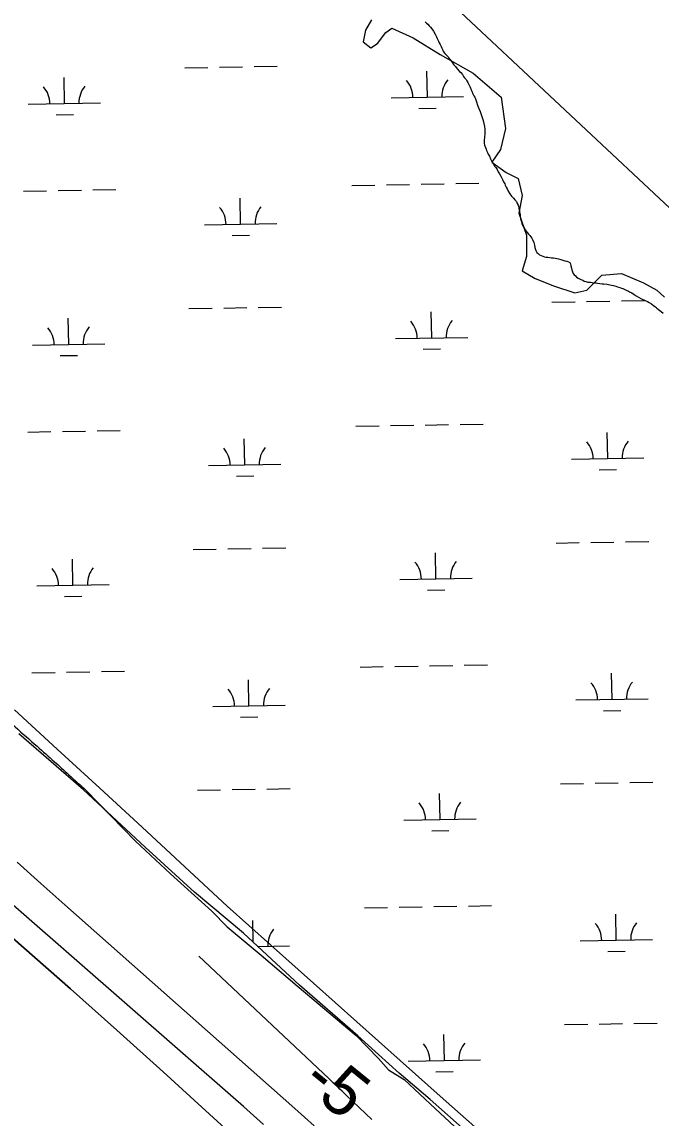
# Model space of a CAD drawing. Extents: x 3903937 to 3942190, y 260677 to 286651.
# Drawn here: x 3922710 to 3923594, y 281224 to 282738 of the extents above; entities that cross this region are included whole.
import ezdxf

# ---------------------------------------------------------------- set-up
doc = ezdxf.new("R2010")
doc.units = 0
for name, color, linetype in [('V-RIVR-EDGE', 7, 'Continuous'), ('V-RIVR-RANG', 7, 'Continuous'), ('V-RRAP-FSHR', 7, 'Continuous'), ('V-TOPO-DPTH', 7, 'Continuous'), ('V-TOPO-MINR', 7, 'Continuous'), ('V-UTIL-LINE', 7, 'Continuous'), ('V-WETL-SWMP', 7, 'Continuous')]:
    doc.layers.add(name, color=color, linetype=linetype)

msp = doc.modelspace()

# ---------------------------------------------------------------- linework, layer by layer
at = {"layer": 'V-RIVR-EDGE'}
for points in [[(3923193.4, 282740.7), (3923185.2, 282726.6), (3923181.7, 282710.2), (3923192.2, 282702), (3923201.6, 282707.9), (3923213.3, 282723.1), (3923221.5, 282729), (3923250.8, 282716.1), (3923288.3, 282692.7), (3923333.9, 282666.9), (3923372.6, 282634.1), (3923378.4, 282590.8), (3923371.4, 282561.5), (3923359.7, 282544), (3923379.6, 282529.9), (3923396, 282521.7), (3923401.8, 282498.3), (3923397.1, 282473.7), (3923407.7, 282443.3), (3923407.7, 282414), (3923401.8, 282394.1), (3923419.4, 282383.5), (3923446.3, 282373), (3923474.4, 282363.6), (3923490.8, 282367.2), (3923511.9, 282388.2), (3923538.8, 282390.6), (3923569.3, 282377.7), (3923588, 282367.2), (3923598.5, 282357.8)], [(3922798.9, 281676.3), (3922867.2, 281606.3), (3922915.3, 281561.1), (3922972.5, 281509.7), (3922993.9, 281487.9), (3923040.9, 281449), (3923090.4, 281406.3), (3923172, 281337.9), (3923203, 281305.9), (3923216.6, 281290.4), (3923238.4, 281277.3), (3923281.6, 281236.5), (3923320.9, 281200.1)]]:
    msp.add_lwpolyline(points, dxfattribs=at)
msp.add_spline([(3919714.5, 284404.2), (3919715.5, 284403.3), (3919736, 284384.4), (3919757.9, 284368), (3919770.4, 284359.3), (3919782.2, 284350.2), (3919822.1, 284313.2), (3919849.2, 284289.5), (3919884.3, 284258.8), (3919912.5, 284232.2), (3919935.4, 284211.6), (3919949.6, 284197.3), (3920009, 284148.4), (3920028.1, 284128.6), (3920064.9, 284096.1), (3920093.8, 284072.4), (3920122.3, 284048.6), (3920186.5, 284001.1), (3920222.7, 283970.4), (3920257.7, 283941.1), (3920293.9, 283910.3), (3920323.4, 283886.6), (3920332.8, 283877.9), (3920356, 283854.5), (3920380.7, 283832.5), (3920414.7, 283802.8), (3920444.6, 283775.6), (3920468.9, 283754), (3920517.2, 283706.8), (3920533.9, 283692.5), (3920558.5, 283671.9), (3920586.3, 283648.5), (3920610.6, 283624.8), (3920632.9, 283604.6), (3920645.4, 283594.4), (3920678.4, 283567.2), (3920715.2, 283537.5), (3920739.2, 283517.6), (3920763.1, 283498.1), (3920778.1, 283483.1), (3920795.1, 283467.7), (3920813.8, 283452.3), (3920863.2, 283410.4), (3920909.7, 283370.7), (3920965.7, 283323.5), (3920989.3, 283302.6), (3921021.2, 283277.8), (3921046.6, 283257.2), (3921069.2, 283235.9), (3921098.7, 283207.3), (3921125.4, 283180.1), (3921147.7, 283160.9), (3921209.1, 283106.7), (3921247.3, 283071.8), (3921278.9, 283042.9), (3921304.7, 283020.5), (3921367.5, 282968.2), (3921392.2, 282947.6), (3921417.9, 282922.8), (3921446.7, 282893.8), (3921471.4, 282871.5), (3921487, 282857.5), (3921525.2, 282826.1), (3921561, 282789.4), (3921593.6, 282759.8), (3921622.1, 282735), (3921650.6, 282708.8), (3921660, 282698.7), (3921690.9, 282671.8), (3921719, 282646.7), (3921749.2, 282621.9), (3921775.6, 282600.2), (3921801, 282580.7), (3921817.3, 282566.4), (3921858.7, 282531.5), (3921869.1, 282522.7), (3921893.7, 282500), (3921919.5, 282478.8), (3921950, 282454.3), (3921967.7, 282437.9), (3921992.4, 282415.6), (3922021.6, 282392.5), (3922041.7, 282374.7), (3922065.7, 282352.4), (3922084.1, 282332.8), (3922109.8, 282309.8), (3922130.3, 282288.9), (3922154.2, 282266.9), (3922177.5, 282245.9), (3922199.4, 282224.6), (3922230.3, 282197.1), (3922257.1, 282173.3), (3922291.8, 282142.3), (3922315.7, 282119.9), (3922358.5, 282086.1), (3922387.3, 282058.8), (3922415.4, 282035.4), (3922442.2, 282007.5), (3922468.9, 281981.7), (3922492.9, 281956.2), (3922513.4, 281937.4), (3922530.4, 281921.3), (3922539.1, 281915.4), (3922554.7, 281902.8), (3922565.5, 281893.7), (3922579, 281878.7), (3922600.2, 281862), (3922620.3, 281841.7), (3922637.7, 281822.2), (3922662, 281801.9), (3922678, 281785.9), (3922700.6, 281764.3), (3922730.8, 281737.4), (3922754.8, 281716.1), (3922774.9, 281697.9), (3922798.9, 281676.3)], degree=3, dxfattribs=at)
at = {"layer": 'V-RRAP-FSHR'}
msp.add_lwpolyline([(3923352.1, 281197.7), (3923292.4, 281250.3), (3923232.7, 281303.5), (3923172.9, 281356.7), (3923113.2, 281410), (3923053.5, 281463.2), (3922993.9, 281516.6), (3922935.1, 281570.8), (3922876.3, 281625.8), (3922817.5, 281679.3), (3922758.7, 281733.6), (3922699.9, 281787.8)], dxfattribs=at)
at = {"layer": 'V-TOPO-DPTH'}
for points in [[(3923114, 281213), (3923100.6, 281225.1), (3923087.1, 281237.1), (3922769.1, 281518.4), (3922736.2, 281547.8), (3922703.5, 281577.3)], [(3922647.7, 281515.6), (3922712.6, 281459.2), (3922777.2, 281402.4), (3922841.4, 281345.1), (3922905.2, 281287.5), (3923022.9, 281180.3)], [(3922647.7, 281515.6), (3922712.6, 281459.2), (3922777.2, 281402.4), (3922841.4, 281345.1), (3922905.2, 281287.5), (3923022.9, 281180.3)]]:
    msp.add_lwpolyline(points, dxfattribs=at)
at = {"layer": 'V-TOPO-MINR'}
for points in [[(3923044, 281215.1), (3923030.1, 281227.6), (3923016.1, 281239.9), (3923002.1, 281252.2), (3922561.7, 281636.3)], [(3923114, 281213), (3923100.6, 281225.1), (3923087.1, 281237.1), (3922769.1, 281518.4), (3922736.2, 281547.8), (3922703.5, 281577.3)], [(3923022.9, 281180.3), (3922905.2, 281287.5), (3922841.4, 281345.1), (3922777.2, 281402.4), (3922712.6, 281459.2), (3922647.7, 281515.6)], [(3923193.6, 281222.1), (3923158.9, 281255.1), (3923155.8, 281258), (3923152.7, 281260.9), (3923149.6, 281263.9), (3923146.6, 281266.8), (3923143.5, 281269.7), (3923140.4, 281272.6), (3923137.3, 281275.5), (3923134.3, 281278.4), (3922954.6, 281447.5)]]:
    msp.add_lwpolyline(points, dxfattribs=at)
at = {"layer": 'V-UTIL-LINE'}
msp.add_lwpolyline([(3921517.4, 284435.9), (3929017.8, 277413.5), (3932265.6, 273984.1), (3936271.1, 267959.1), (3937259.2, 266527.6)], dxfattribs=at)
at = {"layer": 'V-WETL-SWMP'}
for p, q in [((3923267.5, 282737.9), (3923269.3, 282736.1)), ((3923269.3, 282736.1), (3923271.1, 282734.6)), ((3923271.1, 282734.6), (3923273.1, 282732.6)), ((3923273.1, 282732.6), (3923274.9, 282730.8)), ((3923274.9, 282730.8), (3923276.5, 282728.5)), ((3923276.5, 282728.5), (3923279, 282725)), ((3923279, 282725), (3923281.3, 282720.9)), ((3923281.3, 282720.9), (3923283.2, 282717.1)), ((3923283.2, 282717.1), (3923284.2, 282715.1)), ((3923284.2, 282715.1), (3923286, 282711.1)), ((3923286, 282711.1), (3923287, 282708.8)), ((3923287, 282708.8), (3923288.3, 282706.5)), ((3923288.3, 282706.5), (3923289.4, 282704)), ((3923289.4, 282704), (3923290.4, 282701.4)), ((3923290.4, 282701.4), (3923291.7, 282698.9)), ((3923291.7, 282698.9), (3923293, 282696.4)), ((3923293, 282696.4), (3923294.8, 282694.1)), ((3923294.8, 282694.1), (3923296.3, 282692.6)), ((3923296.3, 282692.6), (3923299.1, 282689.8)), ((3923299.1, 282689.8), (3923300.4, 282688)), ((3923300.4, 282688), (3923302.5, 282684.8)), ((3923302.5, 282684.8), (3923305.3, 282681.5)), ((3923305.3, 282681.5), (3923306.6, 282679.2)), ((3922935, 282674.5), (3922967, 282675.1)), ((3922983, 282675.4), (3923015, 282675.9)), ((3923031, 282676.2), (3923063, 282676.8)), ((3923270.6, 282634), (3923270, 282670)), ((3923306.6, 282679.2), (3923309.4, 282676.2)), ((3923309.4, 282676.2), (3923311.7, 282673.1)), ((3923311.7, 282673.1), (3923315.1, 282669.6)), ((3923315.1, 282669.6), (3923316.9, 282667.8)), ((3923316.9, 282667.8), (3923318.9, 282665.1)), ((3922768.8, 282625.2), (3922768.2, 282661.1)), ((3923318.9, 282665.1), (3923320.7, 282662.5)), ((3923320.7, 282662.5), (3923322, 282660.8)), ((3923322, 282660.8), (3923324.1, 282658.2)), ((3923324.1, 282658.2), (3923325.1, 282656.5)), ((3923325.1, 282656.5), (3923326.4, 282654.4)), ((3923326.4, 282654.4), (3923327.9, 282651.2)), ((3923327.9, 282651.2), (3923329.5, 282647.9)), ((3923329.5, 282647.9), (3923331.1, 282644.1)), ((3923331.1, 282644.1), (3923332.1, 282642)), ((3923332.1, 282642), (3923333.6, 282638.5)), ((3923333.6, 282638.5), (3923334.9, 282635.7)), ((3923334.9, 282635.7), (3923336, 282633.7)), ((3922718.8, 282624.3), (3922818.8, 282626)), ((3923220.6, 282633.1), (3923320.6, 282634.9)), ((3923336, 282633.7), (3923337.3, 282630.1)), ((3923337.3, 282630.1), (3923338.3, 282627.3)), ((3923338.3, 282627.3), (3923339.9, 282622.8)), ((3923339.9, 282622.8), (3923341.7, 282618.5)), ((3922757.1, 282609.5), (3922781.1, 282609.9)), ((3923258.9, 282618.3), (3923282.9, 282618.8)), ((3923341.7, 282618.5), (3923343.5, 282613.9)), ((3923343.5, 282613.9), (3923345.1, 282609.9)), ((3923345.1, 282609.9), (3923345.9, 282607.3)), ((3923345.9, 282607.3), (3923347.2, 282603.3)), ((3923347.2, 282603.3), (3923347.9, 282599.7)), ((3923347.9, 282599.7), (3923348.7, 282597.7)), ((3923348.7, 282597.7), (3923349.5, 282593.6)), ((3923349.5, 282593.6), (3923349.8, 282589.6)), ((3923349.4, 282578.6), (3923349.2, 282574)), ((3923349.9, 282583.5), (3923349.4, 282578.6)), ((3923349.8, 282589.6), (3923349.8, 282587.5)), ((3923349.8, 282587.5), (3923349.9, 282583.5)), ((3923349.2, 282574), (3923349.2, 282570.2)), ((3923349.2, 282570.2), (3923349.7, 282567.7)), ((3923349.7, 282567.7), (3923350.8, 282564.4)), ((3923350.8, 282564.4), (3923351.8, 282562.1)), ((3923351.8, 282562.1), (3923352.3, 282560.1)), ((3923352.3, 282560.1), (3923353.6, 282557.3)), ((3923353.6, 282557.3), (3923354.7, 282555.3)), ((3923354.7, 282555.3), (3923356.2, 282552.5)), ((3923356.2, 282552.5), (3923358, 282548.7)), ((3923358, 282548.7), (3923359.8, 282544.9)), ((3923359.8, 282544.9), (3923361.9, 282541.6)), ((3923361.9, 282541.6), (3923363.5, 282538.8)), ((3923363.5, 282538.8), (3923365, 282536.8)), ((3923365, 282536.8), (3923366.8, 282533.8)), ((3923366.8, 282533.8), (3923368.6, 282530.7)), ((3923368.6, 282530.7), (3923370.4, 282528)), ((3923261.9, 282513.7), (3923293.9, 282514.3)), ((3923309.9, 282514.6), (3923341.9, 282515.1)), ((3923370.4, 282528), (3923372, 282524.9)), ((3923372, 282524.9), (3923373, 282522.9)), ((3923373, 282522.9), (3923374.5, 282520.1)), ((3923374.5, 282520.1), (3923375.8, 282517.1)), ((3923375.8, 282517.1), (3923377.4, 282514.3)), ((3923377.4, 282514.3), (3923378.2, 282512.3)), ((3922712.1, 282504.1), (3922744.1, 282504.6)), ((3922760.1, 282504.9), (3922792.1, 282505.5)), ((3922808, 282505.8), (3922840, 282506.3)), ((3923165.9, 282512.1), (3923197.9, 282512.6)), ((3923213.9, 282512.9), (3923245.9, 282513.5)), ((3923378.2, 282512.3), (3923379.5, 282509.5)), ((3923379.5, 282509.5), (3923380.8, 282507.2)), ((3923380.8, 282507.2), (3923382.3, 282504.2)), ((3923382.3, 282504.2), (3923384.6, 282500.6)), ((3923384.6, 282500.6), (3923386.9, 282497.3)), ((3923012.2, 282458.6), (3923011.6, 282494.6)), ((3923386.9, 282497.3), (3923389.8, 282494.3)), ((3923389.8, 282494.3), (3923391.6, 282492.3)), ((3923391.6, 282492.3), (3923393.6, 282490)), ((3923393.6, 282490), (3923394.9, 282487.2)), ((3923394.9, 282487.2), (3923395.9, 282484.7)), ((3923395.9, 282484.7), (3923397, 282482.2)), ((3923397, 282482.2), (3923397.2, 282480.1)), ((3923397.2, 282480.1), (3923398, 282477.6)), ((3923398, 282477.6), (3923398, 282475.6)), ((3923398, 282475.6), (3923398.6, 282471.5)), ((3923398.6, 282471.5), (3923398.9, 282469.2)), ((3923398.9, 282469.2), (3923399.4, 282465.7)), ((3922962.2, 282457.7), (3923062.2, 282459.5)), ((3923399.4, 282465.7), (3923400.2, 282462.9)), ((3923400.2, 282462.9), (3923401.2, 282459.6)), ((3923401.2, 282459.6), (3923403, 282455.3)), ((3923403, 282455.3), (3923404.6, 282452.5)), ((3923000.5, 282443), (3923024.5, 282443.4)), ((3923404.6, 282452.5), (3923405.6, 282450.7)), ((3923405.6, 282450.7), (3923406.9, 282448.7)), ((3923406.9, 282448.7), (3923408.5, 282446.9)), ((3923408.5, 282446.9), (3923410.5, 282444.9)), ((3923410.5, 282444.9), (3923412, 282442.9)), ((3923412, 282442.9), (3923413.6, 282441.1)), ((3923413.6, 282441.1), (3923414.9, 282439.1)), ((3923414.9, 282439.1), (3923415.9, 282437.3)), ((3923415.9, 282437.3), (3923417.5, 282433)), ((3923417.5, 282433), (3923418.5, 282429.5)), ((3923418.5, 282429.5), (3923419.3, 282426.4)), ((3923419.3, 282426.4), (3923420.6, 282422.1)), ((3923420.6, 282422.1), (3923421.9, 282419.3)), ((3923421.9, 282419.3), (3923423.7, 282417.8)), ((3923423.7, 282417.8), (3923425.5, 282416)), ((3923425.5, 282416), (3923427.8, 282415.1)), ((3923427.8, 282415.1), (3923430.3, 282414.3)), ((3923430.3, 282414.3), (3923432.4, 282413.6)), ((3923432.4, 282413.6), (3923434.4, 282413.1)), ((3923434.4, 282413.1), (3923437, 282412.8)), ((3923437, 282412.8), (3923440, 282412.4)), ((3923440, 282412.4), (3923442, 282412.1)), ((3923442, 282412.1), (3923444.8, 282411.9)), ((3923444.8, 282411.9), (3923447.4, 282411.4)), ((3923447.4, 282411.4), (3923449.4, 282411.2)), ((3923449.4, 282411.2), (3923452, 282410.7)), ((3923452, 282410.7), (3923455, 282409.7)), ((3923455, 282409.7), (3923457.6, 282408.9)), ((3923457.6, 282408.9), (3923460.6, 282408)), ((3923460.6, 282408), (3923463.4, 282407.2)), ((3923463.4, 282407.2), (3923465.5, 282406.5)), ((3923465.5, 282406.5), (3923467.3, 282405.5)), ((3923467.3, 282405.5), (3923468.3, 282403.7)), ((3923468.3, 282403.7), (3923469.1, 282400.9)), ((3923469.1, 282400.9), (3923469.9, 282397.9)), ((3923469.9, 282397.9), (3923470.4, 282395.6)), ((3923470.4, 282395.6), (3923471.4, 282392.8)), ((3923471.4, 282392.8), (3923472.2, 282390.5)), ((3923472.2, 282390.5), (3923473.5, 282388.5)), ((3923473.5, 282388.5), (3923475.1, 282387)), ((3923475.1, 282387), (3923476.8, 282385.2)), ((3923476.8, 282385.2), (3923478.9, 282384)), ((3923478.9, 282384), (3923480.7, 282383)), ((3923480.7, 282383), (3923482.7, 282382)), ((3923482.7, 282382), (3923485.3, 282381)), ((3923485.3, 282381), (3923487.1, 282380)), ((3923487.1, 282380), (3923489.4, 282379.2)), ((3923489.4, 282379.2), (3923492.2, 282378.5)), ((3923492.2, 282378.5), (3923494.2, 282378.2)), ((3923494.2, 282378.2), (3923496.2, 282378.3)), ((3923496.2, 282378.3), (3923498.5, 282378)), ((3923498.5, 282378), (3923501.1, 282377.5)), ((3923501.1, 282377.5), (3923503.9, 282377.3)), ((3923503.9, 282377.3), (3923505.9, 282377.1)), ((3923505.9, 282377.1), (3923509, 282376.6)), ((3923509, 282376.6), (3923512, 282376.1)), ((3923512, 282376.1), (3923514.5, 282376.1)), ((3923514.5, 282376.1), (3923518.9, 282375.6)), ((3923518.9, 282375.6), (3923522.7, 282374.9)), ((3923522.7, 282374.9), (3923525.2, 282374.4)), ((3923525.2, 282374.4), (3923528, 282373.7)), ((3923528, 282373.7), (3923531.1, 282372.7)), ((3923531.1, 282372.7), (3923533.4, 282372)), ((3923533.4, 282372), (3923536.7, 282371)), ((3923536.7, 282371), (3923538.7, 282370.2)), ((3923538.7, 282370.2), (3923540.8, 282369.5)), ((3923540.8, 282369.5), (3923542.8, 282368.7)), ((3923542.8, 282368.7), (3923545.4, 282367.5)), ((3923545.4, 282367.5), (3923548.4, 282366)), ((3923548.4, 282366), (3923550.2, 282365)), ((3923550.2, 282365), (3923553, 282363.5)), ((3923553, 282363.5), (3923556.4, 282361.5)), ((3923442.7, 282350.7), (3923474.7, 282351.3)), ((3923490.7, 282351.6), (3923522.7, 282352.1)), ((3923538.7, 282352.4), (3923570.7, 282353)), ((3923556.4, 282361.5), (3923559.4, 282359.5)), ((3923559.4, 282359.5), (3923562.5, 282357.7)), ((3923562.5, 282357.7), (3923565.8, 282355.9)), ((3923565.8, 282355.9), (3923567.6, 282354.9)), ((3923567.6, 282354.9), (3923570.7, 282353.4)), ((3923570.7, 282353.4), (3923572.7, 282352.7)), ((3923572.7, 282352.7), (3923574.7, 282351.7)), ((3923574.7, 282351.7), (3923577, 282350.5)), ((3923577, 282350.5), (3923580.4, 282348.4)), ((3923580.4, 282348.4), (3923583.4, 282345.9)), ((3922940.9, 282341.9), (3922972.9, 282342.5)), ((3922988.9, 282342.7), (3923020.8, 282343.3)), ((3923036.8, 282343.6), (3923068.8, 282344.1)), ((3923276.5, 282301.4), (3923275.8, 282337.4)), ((3923583.4, 282345.9), (3923586, 282344.2)), ((3923586, 282344.2), (3923587.8, 282342.7)), ((3923587.8, 282342.7), (3923590.3, 282340.6)), ((3923590.3, 282340.6), (3923593.7, 282338.1)), ((3923593.7, 282338.1), (3923596.7, 282335.6)), ((3922774.6, 282292.5), (3922774, 282328.5)), ((3923226.5, 282300.5), (3923326.5, 282302.2)), ((3922724.6, 282291.6), (3922824.6, 282293.4)), ((3922762.9, 282276.9), (3922786.9, 282277.3)), ((3923264.7, 282285.7), (3923288.7, 282286.1)), ((3923267.7, 282181.1), (3923299.7, 282181.7)), ((3923315.7, 282182), (3923347.7, 282182.5)), ((3922717.9, 282171.4), (3922749.9, 282172)), ((3922765.9, 282172.3), (3922797.9, 282172.8)), ((3922813.9, 282173.1), (3922845.9, 282173.7)), ((3923171.8, 282179.4), (3923203.8, 282180)), ((3923219.7, 282180.3), (3923251.7, 282180.8)), ((3923519.9, 282134.8), (3923519.3, 282170.8)), ((3923018.1, 282126), (3923017.4, 282162)), ((3922968.1, 282125.1), (3923068.1, 282126.9)), ((3923469.9, 282133.9), (3923569.9, 282135.7)), ((3923006.4, 282110.3), (3923030.4, 282110.8)), ((3923508.2, 282119.2), (3923532.2, 282119.6)), ((3923448.5, 282018.1), (3923480.5, 282018.7)), ((3923496.5, 282018.9), (3923528.5, 282019.5)), ((3923544.5, 282019.8), (3923576.5, 282020.4)), ((3922946.7, 282009.3), (3922978.7, 282009.8)), ((3922994.7, 282010.1), (3923026.7, 282010.7)), ((3923042.7, 282011), (3923074.7, 282011.5)), ((3923282.3, 281968.7), (3923281.7, 282004.7)), ((3922780.5, 281959.9), (3922779.9, 281995.9)), ((3923232.3, 281967.9), (3923332.3, 281969.6)), ((3922730.5, 281959), (3922830.5, 281960.8)), ((3922768.8, 281944.3), (3922792.8, 281944.7)), ((3923270.6, 281953.1), (3923294.6, 281953.5)), ((3923225.6, 281847.6), (3923257.6, 281848.2)), ((3923273.6, 281848.5), (3923305.6, 281849.1)), ((3923321.6, 281849.3), (3923353.6, 281849.9)), ((3922723.8, 281838.8), (3922755.8, 281839.4)), ((3922771.8, 281839.7), (3922803.8, 281840.2)), ((3922819.8, 281840.5), (3922851.8, 281841.1)), ((3923177.6, 281846.8), (3923209.6, 281847.4)), ((3923525.8, 281802.2), (3923525.1, 281838.2)), ((3923023.9, 281793.4), (3923023.3, 281829.3)), ((3923475.8, 281801.3), (3923575.8, 281803.1)), ((3922973.9, 281792.5), (3923073.9, 281794.2)), ((3923012.2, 281777.7), (3923036.2, 281778.1)), ((3923514, 281786.5), (3923538, 281787)), ((3922795, 281677.2), (3922705.8, 281754.5)), ((3923454.4, 281685.5), (3923486.4, 281686)), ((3923502.4, 281686.3), (3923534.4, 281686.9)), ((3923550.4, 281687.2), (3923582.4, 281687.7)), ((3922880.2, 281598.2), (3922795, 281677.2)), ((3922952.6, 281676.6), (3922984.6, 281677.2)), ((3923000.6, 281677.5), (3923032.6, 281678.1)), ((3923048.6, 281678.3), (3923080.6, 281678.9)), ((3923288.2, 281636.1), (3923287.5, 281672.1)), ((3923238.2, 281635.2), (3923338.2, 281637)), ((3923276.5, 281620.5), (3923300.4, 281620.9)), ((3922948.6, 281535.9), (3922880.2, 281598.2)), ((3923016.5, 281479.4), (3922948.6, 281535.9)), ((3923231.5, 281515), (3923263.5, 281515.6)), ((3923279.4, 281515.9), (3923311.4, 281516.4)), ((3923327.4, 281516.7), (3923359.4, 281517.3)), ((3923183.5, 281514.2), (3923215.5, 281514.7)), ((3923531.6, 281469.6), (3923531, 281505.6)), ((3923029.7, 281467.1), (3923029.2, 281496.7)), ((3923093.6, 281407.4), (3923016.5, 281479.4)), ((3923481.6, 281468.7), (3923581.6, 281470.4)), ((3923036.4, 281460.8), (3923079.8, 281461.6)), ((3923519.9, 281453.9), (3923543.9, 281454.3)), ((3923174.2, 281337.6), (3923093.6, 281407.4)), ((3923460.3, 281352.9), (3923492.2, 281353.4)), ((3923508.2, 281353.7), (3923540.2, 281354.3)), ((3923556.2, 281354.5), (3923588.2, 281355.1)), ((3923231.4, 281285.8), (3923174.2, 281337.6)), ((3923294, 281303.5), (3923293.4, 281339.5)), ((3923244, 281302.6), (3923344, 281304.4)), ((3923282.3, 281287.9), (3923306.3, 281288.3)), ((3923274.4, 281249.6), (3923231.4, 281285.8)), ((3923326.5, 281203.3), (3923274.4, 281249.6))]:
    msp.add_line(p, q, dxfattribs=at)
for centre, start, end in [((3923215.4, 282633.5), 0.2366, 41.7802), ((3923325.8, 282635.4), 140.2366, 181.7802), ((3922713.5, 282624.7), 0.2366, 41.7802), ((3922824, 282626.6), 140.2366, 181.7802), ((3922957, 282458.1), 0.2366, 41.7802), ((3923067.5, 282460), 140.2366, 181.7802), ((3923221.2, 282300.9), 0.2366, 41.7802), ((3923331.7, 282302.8), 140.2366, 181.7802), ((3922719.4, 282292), 0.2366, 41.7802), ((3922829.9, 282294), 140.2366, 181.7802), ((3923464.7, 282134.3), 0.2366, 41.7802), ((3923575.1, 282136.3), 140.2366, 181.7802), ((3922962.8, 282125.5), 0.2366, 41.7802), ((3923073.3, 282127.4), 140.2366, 181.7802), ((3923227.1, 281968.2), 0.2366, 41.7802), ((3923337.6, 281970.2), 140.2366, 181.7802), ((3922725.3, 281959.4), 0.2366, 41.7802), ((3922835.7, 281961.4), 140.2366, 181.7802), ((3923470.5, 281801.7), 0.2366, 41.7802), ((3923581, 281803.6), 140.2366, 181.7802), ((3922968.7, 281792.9), 0.2366, 41.7802), ((3923079.2, 281794.8), 140.2366, 181.7802), ((3923232.9, 281635.6), 0.2366, 41.7802), ((3923343.4, 281637.6), 140.2366, 181.7802), ((3923085, 281462.2), 140.2366, 181.7802), ((3923476.4, 281469.1), 0.2366, 41.7802), ((3923586.8, 281471), 140.2366, 181.7802), ((3923238.8, 281303), 0.2366, 41.7802), ((3923349.3, 281304.9), 140.2366, 181.7802)]:
    msp.add_arc(centre, 35.2, start, end, dxfattribs=at)

# ---------------------------------------------------------------- texts
at = {"layer": 'V-RIVR-RANG'}
msp.add_text('-5', height=67, rotation=320.9283, dxfattribs=at).set_placement((3923093.7, 281269))

doc.saveas('drawing.dxf')
